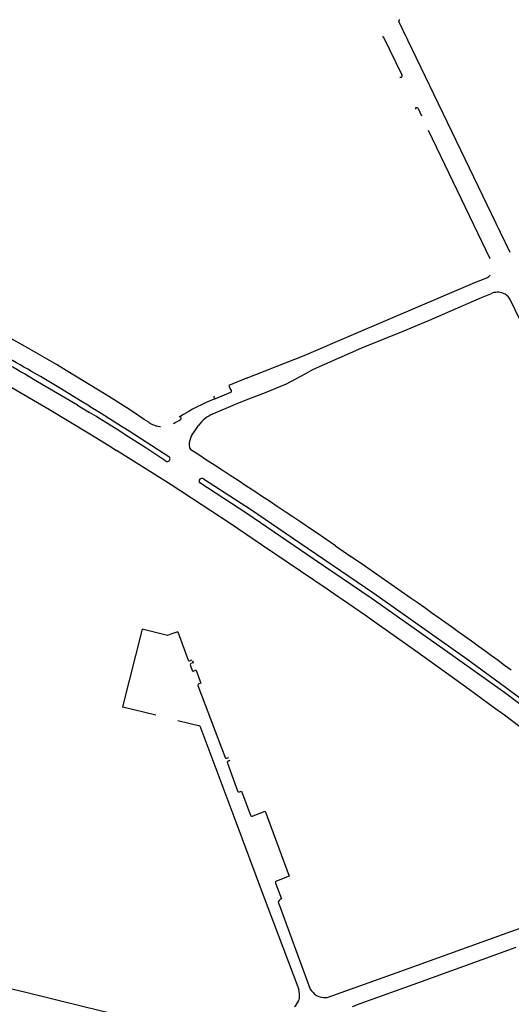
# Model space of a CAD drawing. Extents: x 148869 to 161638, y 453607 to 469810.
# Tile 918 of 1056: x 159121.2 to 159123.01, y 459855.86 to 459859.49. Entities that reach past the tile are written whole.
import ezdxf

# ---------------------------------------------------------------- set-up
doc = ezdxf.new("R2010")
doc.units = 0
doc.layers.add('LKI_V01_KANTRIJWEG', color=252, linetype='CONTINUOUS')

msp = doc.modelspace()

# ---------------------------------------------------------------- linework, layer by layer
at = {"layer": 'LKI_V01_KANTRIJWEG'}
for p, q in [((159122.6042, 459859.2852), (159122.5368, 459859.4245)), ((159122.6042, 459859.2852), (159122.5368, 459859.4245)), ((159122.6631, 459859.1634), (159122.6754, 459859.1363)), ((159122.6631, 459859.1634), (159122.6754, 459859.1363)), ((159122.929, 459858.6088), (159122.7019, 459859.0815)), ((159122.929, 459858.6088), (159122.7019, 459859.0815)), ((159122.8726, 459858.5218), (159122.9169, 459858.5394)), ((159122.8726, 459858.5218), (159122.9169, 459858.5394)), ((159122.8968, 459858.4658), (159122.9339, 459858.4814)), ((159122.8968, 459858.4658), (159122.9339, 459858.4814)), ((159121.2619, 459858.1561), (159121.2275, 459858.1762)), ((159121.2619, 459858.1561), (159121.2275, 459858.1762)), ((159121.2721, 459858.1749), (159121.239, 459858.1937)), ((159121.2721, 459858.1749), (159121.239, 459858.1937)), ((159121.5137, 459858.1079), (159121.3668, 459858.1974)), ((159121.5137, 459858.1079), (159121.3668, 459858.1974)), ((159122.0311, 459858.1689), (159121.9664, 459858.1417)), ((159122.0311, 459858.1689), (159121.9664, 459858.1417)), ((159121.9664, 459858.1417), (159121.9727, 459858.1269)), ((159121.9664, 459858.1417), (159121.9727, 459858.1269)), ((159122.1016, 459858.1164), (159122.1788, 459858.1487)), ((159122.1016, 459858.1164), (159122.1788, 459858.1487)), ((159121.5433, 459858.0896), (159121.5137, 459858.1079)), ((159121.5433, 459858.0896), (159121.5137, 459858.1079)), ((159121.6036, 459858.0508), (159121.5433, 459858.0896)), ((159121.6036, 459858.0508), (159121.5433, 459858.0896)), ((159121.9177, 459858.094), (159121.9735, 459858.1173)), ((159121.9177, 459858.094), (159121.9735, 459858.1173)), ((159122.0304, 459858.0887), (159122.1016, 459858.1164)), ((159122.0304, 459858.0887), (159122.1016, 459858.1164)), ((159121.4087, 459858.0691), (159121.4525, 459858.0421)), ((159121.4087, 459858.0691), (159121.4525, 459858.0421)), ((159121.4527, 459858.066), (159121.4197, 459858.0861)), ((159121.4527, 459858.066), (159121.4197, 459858.0861)), ((159121.5607, 459857.9761), (159121.4867, 459858.0223)), ((159121.5607, 459857.9761), (159121.4867, 459858.0223)), ((159121.6075, 459858.0485), (159121.6036, 459858.0508)), ((159121.6075, 459858.0485), (159121.6036, 459858.0508)), ((159121.6544, 459858.0172), (159121.6075, 459858.0485)), ((159121.6544, 459858.0172), (159121.6075, 459858.0485)), ((159121.6711, 459858.0065), (159121.6544, 459858.0172)), ((159121.6711, 459858.0065), (159121.6544, 459858.0172)), ((159121.5713, 459857.9924), (159121.5993, 459857.9746)), ((159121.5713, 459857.9924), (159121.5993, 459857.9746)), ((159121.8291, 459857.9565), (159121.8543, 459857.9941)), ((159121.8291, 459857.9565), (159121.8543, 459857.9941)), ((159121.5885, 459857.9582), (159121.5607, 459857.9761)), ((159121.5885, 459857.9582), (159121.5607, 459857.9761)), ((159121.5993, 459857.9746), (159121.7445, 459857.8806)), ((159121.5993, 459857.9746), (159121.7445, 459857.8806)), ((159121.5244, 459857.9206), (159121.5526, 459857.9029)), ((159121.5244, 459857.9206), (159121.5526, 459857.9029)), ((159121.8205, 459857.9218), (159121.8216, 459857.9119)), ((159121.8205, 459857.9218), (159121.8216, 459857.9119)), ((159121.6772, 459857.8245), (159121.5526, 459857.9029)), ((159121.6772, 459857.8245), (159121.5526, 459857.9029)), ((159121.7533, 459857.7756), (159121.6772, 459857.8245)), ((159121.7533, 459857.7756), (159121.6772, 459857.8245)), ((159122.3587, 459857.5508), (159122.2884, 459857.6)), ((159122.3587, 459857.5508), (159122.2884, 459857.6)), ((159122.1813, 459857.4906), (159122.087, 459857.5547)), ((159122.1813, 459857.4906), (159122.087, 459857.5547)), ((159122.3587, 459857.5508), (159122.4157, 459857.5118)), ((159122.3587, 459857.5508), (159122.4157, 459857.5118)), ((159122.3279, 459857.3915), (159122.1813, 459857.4906)), ((159122.3279, 459857.3915), (159122.1813, 459857.4906)), ((159122.3692, 459857.3633), (159122.3279, 459857.3915)), ((159122.3692, 459857.3633), (159122.3279, 459857.3915)), ((159122.3832, 459857.3537), (159122.3692, 459857.3633)), ((159122.3832, 459857.3537), (159122.3692, 459857.3633)), ((159122.646, 459857.1687), (159122.4825, 459857.2852)), ((159122.646, 459857.1687), (159122.4825, 459857.2852)), ((159121.7785, 459857.2342), (159121.7526, 459857.2252)), ((159121.7785, 459857.2342), (159121.7526, 459857.2252)), ((159121.7785, 459857.2342), (159121.8167, 459857.1303)), ((159121.7785, 459857.2342), (159121.8167, 459857.1303)), ((159122.7373, 459857.1044), (159122.646, 459857.1687)), ((159122.7373, 459857.1044), (159122.646, 459857.1687)), ((159121.8217, 459857.1276), (159121.8308, 459857.131)), ((159121.8217, 459857.1276), (159121.8308, 459857.131)), ((159121.8242, 459857.1121), (159121.8316, 459857.0914)), ((159121.8242, 459857.1121), (159121.8316, 459857.0914)), ((159121.8349, 459857.12), (159121.8266, 459857.1171)), ((159121.8349, 459857.12), (159121.8266, 459857.1171)), ((159121.832, 459857.1277), (159121.8349, 459857.12)), ((159121.832, 459857.1277), (159121.8349, 459857.12)), ((159121.8355, 459857.0899), (159121.8448, 459857.0938)), ((159121.8355, 459857.0899), (159121.8448, 459857.0938)), ((159121.8448, 459857.0938), (159121.8479, 459857.0857)), ((159121.8448, 459857.0938), (159121.8479, 459857.0857)), ((159121.8479, 459857.0857), (159121.8545, 459857.0682)), ((159121.8479, 459857.0857), (159121.8545, 459857.0682)), ((159121.8545, 459857.0682), (159121.8597, 459857.0545)), ((159121.8545, 459857.0682), (159121.8597, 459857.0545)), ((159121.8634, 459857.0447), (159121.8558, 459857.0427)), ((159121.8634, 459857.0447), (159121.8558, 459857.0427)), ((159121.8597, 459857.0545), (159121.8634, 459857.0447)), ((159121.8597, 459857.0545), (159121.8634, 459857.0447)), ((159121.8522, 459857.0359), (159121.9522, 459856.7716)), ((159121.8522, 459857.0359), (159121.9522, 459856.7716)), ((159121.5759, 459856.957), (159121.5746, 459856.9573)), ((159121.5759, 459856.957), (159121.5746, 459856.9573)), ((159121.6973, 459856.9275), (159121.5759, 459856.957)), ((159121.6973, 459856.9275), (159121.5759, 459856.957)), ((159121.7788, 459856.9077), (159121.8595, 459856.8876)), ((159121.7788, 459856.9077), (159121.8595, 459856.8876)), ((159121.8595, 459856.8876), (159121.9841, 459856.5541)), ((159121.8595, 459856.8876), (159121.9841, 459856.5541)), ((159121.9584, 459856.7689), (159121.9656, 459856.7716)), ((159121.9584, 459856.7689), (159121.9656, 459856.7716)), ((159121.9606, 459856.7498), (159121.9975, 459856.6482)), ((159121.9606, 459856.7498), (159121.9975, 459856.6482)), ((159121.9699, 459856.7601), (159121.963, 459856.7575)), ((159121.9699, 459856.7601), (159121.963, 459856.7575)), ((159122.0055, 459856.6448), (159122.0123, 459856.6473)), ((159122.0055, 459856.6448), (159122.0123, 459856.6473)), ((159122.0123, 459856.6473), (159122.0435, 459856.5643)), ((159122.0123, 459856.6473), (159122.0435, 459856.5643)), ((159121.9841, 459856.5541), (159121.9916, 459856.534)), ((159121.9841, 459856.5541), (159121.9916, 459856.534)), ((159122.0435, 459856.5643), (159122.0457, 459856.5585)), ((159122.0435, 459856.5643), (159122.0457, 459856.5585)), ((159122.138, 459856.3082), (159122.1601, 459856.2502)), ((159122.138, 459856.3082), (159122.1601, 459856.2502)), ((159122.1601, 459856.2502), (159122.157, 459856.2491)), ((159122.1601, 459856.2502), (159122.157, 459856.2491)), ((159122.261, 459855.9312), (159122.266, 459855.9175)), ((159122.261, 459855.9312), (159122.266, 459855.9175))]:
    msp.add_line(p, q, dxfattribs=at)
for points in [[(159123.0028, 459858.6325), (159122.9663, 459858.7065), (159122.5926, 459859.4837)], [(159123.0028, 459858.6325), (159122.9663, 459858.7065), (159122.5926, 459859.4837)], [(159122.0311, 459858.1689), (159122.243, 459858.2532), (159122.427, 459858.3312), (159122.8726, 459858.5218)], [(159122.0311, 459858.1689), (159122.243, 459858.2532), (159122.427, 459858.3312), (159122.8726, 459858.5218)], [(159122.6081, 459858.3418), (159122.7049, 459858.3827), (159122.8968, 459858.4658)], [(159122.6081, 459858.3418), (159122.7049, 459858.3827), (159122.8968, 459858.4658)], [(159123.2376, 459857.9726), (159123.1712, 459858.111), (159123.0025, 459858.4592)], [(159123.2376, 459857.9726), (159123.1712, 459858.111), (159123.0025, 459858.4592)], [(159121.3668, 459858.1974), (159121.3309, 459858.2189), (159121.2161, 459858.2855), (159121.0982, 459858.3515)], [(159121.3668, 459858.1974), (159121.3309, 459858.2189), (159121.2161, 459858.2855), (159121.0982, 459858.3515)], [(159122.1788, 459858.1487), (159122.2479, 459858.1856), (159122.2779, 459858.2025), (159122.4562, 459858.2805), (159122.6081, 459858.3418)], [(159122.1788, 459858.1487), (159122.2479, 459858.1856), (159122.2779, 459858.2025), (159122.4562, 459858.2805), (159122.6081, 459858.3418)], [(159120.9831, 459858.2376), (159121.1159, 459858.1637), (159121.1818, 459858.126), (159121.3054, 459858.0537), (159121.4546, 459857.9636), (159121.5244, 459857.9206)], [(159120.9831, 459858.2376), (159121.1159, 459858.1637), (159121.1818, 459858.126), (159121.3054, 459858.0537), (159121.4546, 459857.9636), (159121.5244, 459857.9206)], [(159121.4197, 459858.0861), (159121.346, 459858.1306), (159121.2721, 459858.1749)], [(159121.4197, 459858.0861), (159121.346, 459858.1306), (159121.2721, 459858.1749)], [(159121.4087, 459858.0691), (159121.3353, 459858.1126), (159121.2619, 459858.1561)], [(159121.4087, 459858.0691), (159121.3353, 459858.1126), (159121.2619, 459858.1561)], [(159121.4527, 459858.066), (159121.4955, 459858.0403), (159121.5713, 459857.9924)], [(159121.4527, 459858.066), (159121.4955, 459858.0403), (159121.5713, 459857.9924)], [(159121.9075, 459858.0371), (159121.991, 459858.0727), (159122.0304, 459858.0887)], [(159121.9075, 459858.0371), (159121.991, 459858.0727), (159122.0304, 459858.0887)], [(159121.7145, 459857.9901), (159121.7121, 459857.9901), (159121.7001, 459857.9927)], [(159121.7145, 459857.9901), (159121.7121, 459857.9901), (159121.7001, 459857.9927)], [(159121.734, 459857.8637), (159121.66, 459857.9124), (159121.5885, 459857.9582)], [(159121.734, 459857.8637), (159121.66, 459857.9124), (159121.5885, 459857.9582)], [(159122.087, 459857.5547), (159121.9712, 459857.6339), (159121.8636, 459857.7033), (159121.7533, 459857.7756)], [(159122.087, 459857.5547), (159121.9712, 459857.6339), (159121.8636, 459857.7033), (159121.7533, 459857.7756)], [(159123.2988, 459856.772), (159122.9826, 459857.0091), (159122.7534, 459857.1727), (159122.491, 459857.3578), (159122.281, 459857.5013), (159122.032, 459857.6701), (159121.8589, 459857.7831)], [(159123.2988, 459856.772), (159122.9826, 459857.0091), (159122.7534, 459857.1727), (159122.491, 459857.3578), (159122.281, 459857.5013), (159122.032, 459857.6701), (159121.8589, 459857.7831)], [(159123.3211, 459856.78), (159123.2691, 459856.8184), (159122.9849, 459857.0296), (159122.8426, 459857.133), (159122.5004, 459857.3759), (159122.1968, 459857.5814), (159122.0497, 459857.6827), (159121.8724, 459857.7975)], [(159123.3211, 459856.78), (159123.2691, 459856.8184), (159122.9849, 459857.0296), (159122.8426, 459857.133), (159122.5004, 459857.3759), (159122.1968, 459857.5814), (159122.0497, 459857.6827), (159121.8724, 459857.7975)], [(159122.4825, 459857.2852), (159122.4736, 459857.2922), (159122.3832, 459857.3537)], [(159122.4825, 459857.2852), (159122.4736, 459857.2922), (159122.3832, 459857.3537)], [(159121.7526, 459857.2252), (159121.7406, 459857.2211), (159121.6465, 459857.2441), (159121.5746, 459856.9573)], [(159121.7526, 459857.2252), (159121.7406, 459857.2211), (159121.6465, 459857.2441), (159121.5746, 459856.9573)], [(159122.9452, 459856.9533), (159122.852, 459857.0216), (159122.7373, 459857.1044)], [(159122.9452, 459856.9533), (159122.852, 459857.0216), (159122.7373, 459857.1044)], [(159123.0636, 459856.8644), (159122.9818, 459856.9272), (159122.9452, 459856.9533)], [(159123.0636, 459856.8644), (159122.9818, 459856.9272), (159122.9452, 459856.9533)], [(159122.0554, 459856.5565), (159122.1002, 459856.5732), (159122.1886, 459856.3333), (159122.1411, 459856.3159)], [(159122.0554, 459856.5565), (159122.1002, 459856.5732), (159122.1886, 459856.3333), (159122.1411, 459856.3159)], [(159121.9916, 459856.534), (159122.0888, 459856.274), (159122.2239, 459855.9163)], [(159121.9916, 459856.534), (159122.0888, 459856.274), (159122.2239, 459855.9163)], [(159122.1482, 459856.2373), (159122.1485, 459856.2352), (159122.261, 459855.9312)], [(159122.1482, 459856.2373), (159122.1485, 459856.2352), (159122.261, 459855.9312)], [(159122.3237, 459855.8868), (159122.3288, 459855.8872), (159122.5867, 459855.9782), (159122.9738, 459856.1192), (159123.1936, 459856.1976)], [(159122.3237, 459855.8868), (159122.3288, 459855.8872), (159122.5867, 459855.9782), (159122.9738, 459856.1192), (159123.1936, 459856.1976)], [(159122.4216, 459855.8535), (159122.4497, 459855.8651), (159122.6624, 459855.9413), (159123.0242, 459856.0719)], [(159122.4216, 459855.8535), (159122.4497, 459855.8651), (159122.6624, 459855.9413), (159123.0242, 459856.0719)], [(159121.5682, 459855.8195), (159121.4317, 459855.8525), (159121.2186, 459855.9049), (159120.9831, 459855.9601)], [(159121.5682, 459855.8195), (159121.4317, 459855.8525), (159121.2186, 459855.9049), (159120.9831, 459855.9601)]]:
    msp.add_lwpolyline(points, dxfattribs=at)
for centre, radius, start, end in [((159122.5974, 459859.4858), 0.00528, 167.17, 185.2019), ((159122.5974, 459859.4858), 0.00528, 167.17, 185.2019), ((159122.5972, 459859.4859), 0.00516, 186.5815, 205.0236), ((159122.5972, 459859.4859), 0.00516, 186.5815, 205.0236), ((159122.5977, 459859.4856), 0.00562, 145.5127, 165.9795), ((159122.5977, 459859.4856), 0.00562, 145.5127, 165.9795), ((159122.5974, 459859.4859), 0.00522, 125.0388, 147.0001), ((159122.5974, 459859.4859), 0.00522, 125.0388, 147.0001), ((159122.5319, 459859.4238), 0.00389, 64.1182, 81.747), ((159122.5319, 459859.4238), 0.00389, 64.1182, 81.747), ((159122.5321, 459859.4233), 0.00428, 53.0218, 69.1474), ((159122.5321, 459859.4233), 0.00428, 53.0218, 69.1474), ((159122.5312, 459859.4217), 0.00612, 40.8047, 55.4397), ((159122.5312, 459859.4217), 0.00612, 40.8047, 55.4397), ((159122.5318, 459859.4217), 0.00571, 28.5444, 44.1618), ((159122.5318, 459859.4217), 0.00571, 28.5444, 44.1618), ((159122.5992, 459859.283), 0.00482, 221.5589, 261.5806), ((159122.5992, 459859.283), 0.00482, 221.5589, 261.5806), ((159122.5993, 459859.2831), 0.00491, 260.902, 300.0809), ((159122.5993, 459859.2831), 0.00491, 260.902, 300.0809), ((159122.5992, 459859.2834), 0.00513, 298.9866, 339.8455), ((159122.5992, 459859.2834), 0.00513, 298.9866, 339.8455), ((159122.5992, 459859.2836), 0.00525, 337.9624, 17.8783), ((159122.5992, 459859.2836), 0.00525, 337.9624, 17.8783), ((159122.6579, 459859.161), 0.00468, 141.4526, 179.4169), ((159122.6579, 459859.161), 0.00468, 141.4526, 179.4169), ((159122.6581, 459859.161), 0.00484, 106.3564, 143.1051), ((159122.6581, 459859.161), 0.00484, 106.3564, 143.1051), ((159122.6584, 459859.1601), 0.00574, 70.7234, 106.339), ((159122.6584, 459859.1601), 0.00574, 70.7234, 106.339), ((159122.6584, 459859.1602), 0.00566, 34.5773, 70.7036), ((159122.6584, 459859.1602), 0.00566, 34.5773, 70.7036), ((159122.8987, 459858.5774), 0.0421, 295.5464, 316.7585), ((159122.8987, 459858.5774), 0.0421, 295.5464, 316.7585), ((159122.956, 459858.4269), 0.0588, 91.2024, 112.102), ((159122.956, 459858.4269), 0.0588, 91.2024, 112.102), ((159122.956, 459858.4276), 0.0581, 70.0132, 91.168), ((159122.956, 459858.4276), 0.0581, 70.0132, 91.168), ((159122.9593, 459858.4363), 0.0488, 48.9682, 70.1557), ((159122.9593, 459858.4363), 0.0488, 48.9682, 70.1557), ((159122.9597, 459858.4364), 0.0485, 27.9656, 49.2339), ((159122.9597, 459858.4364), 0.0485, 27.9656, 49.2339), ((159116.8306, 459850.6931), 8.7001, 59.55595, 61.24284), ((159116.8306, 459850.6931), 8.7001, 59.55595, 61.24284), ((159116.6353, 459850.3195), 9.1003, 59.69389, 61.35466), ((159116.6353, 459850.3195), 9.1003, 59.69389, 61.35466), ((159121.9715, 459858.1219), 0.00505, 292.968, 76.3706), ((159121.9715, 459858.1219), 0.00505, 292.968, 76.3706), ((159122.2138, 459857.3465), 0.804, 111.6145, 122.3407), ((159122.2138, 459857.3465), 0.804, 111.6145, 122.3407), ((159121.9155, 459858.0984), 0.00487, 109.438, 296.0464), ((159121.9155, 459858.0984), 0.00487, 109.438, 296.0464), ((159117.1043, 459850.4692), 8.7324, 59.87721, 60.13631), ((159117.1043, 459850.4692), 8.7324, 59.87721, 60.13631), ((159121.7131, 459858.1187), 0.1264, 292.6509, 306.9383), ((159121.7131, 459858.1187), 0.1264, 292.6509, 306.9383), ((159121.786, 459858.0215), 0.00487, 308.2353, 118.2928), ((159121.786, 459858.0215), 0.00487, 308.2353, 118.2928), ((159121.9496, 459857.9305), 0.1146, 111.567, 146.2941), ((159121.9496, 459857.9305), 0.1146, 111.567, 146.2941), ((159121.7283, 459858.0896), 0.1009, 235.4494, 253.7529), ((159121.7283, 459858.0896), 0.1009, 235.4494, 253.7529), ((159121.8748, 459857.9266), 0.0546, 146.8586, 185.0534), ((159121.8748, 459857.9266), 0.0546, 146.8586, 185.0534), ((159121.8323, 459857.9142), 0.0109, 192.1061, 235.4318), ((159121.8323, 459857.9142), 0.0109, 192.1061, 235.4318), ((159121.7395, 459857.872), 0.00998, 236.5479, 59.8494), ((159121.7395, 459857.872), 0.00998, 236.5479, 59.8494), ((159101.9495, 459827.2978), 36.4951, 56.13036, 57.0001), ((159101.9495, 459827.2978), 36.4951, 56.13036, 57.0001), ((159121.8663, 459857.7879), 0.0115, 57.6159, 131.1559), ((159121.8663, 459857.7879), 0.0115, 57.6159, 131.1559), ((159121.8662, 459857.7899), 0.00998, 138.545, 222.57), ((159121.8662, 459857.7899), 0.00998, 138.545, 222.57), ((159116.7981, 459849.1964), 10.035, 54.58311, 55.95827), ((159116.7981, 459849.1964), 10.035, 54.58311, 55.95827), ((159107.4444, 459835.788), 26.3834, 53.85377, 54.90362), ((159107.4444, 459835.788), 26.3834, 53.85377, 54.90362), ((159121.8201, 459857.1307), 0.00347, 186.0878, 296.8354), ((159121.8201, 459857.1307), 0.00347, 186.0878, 296.8354), ((159121.8289, 459857.1129), 0.00479, 118.6008, 189.7393), ((159121.8289, 459857.1129), 0.00479, 118.6008, 189.7393), ((159121.8345, 459857.0931), 0.00338, 211.6822, 288.4217), ((159121.8345, 459857.0931), 0.00338, 211.6822, 288.4217), ((159121.8585, 459857.0369), 0.00633, 114.3127, 189.4375), ((159121.8585, 459857.0369), 0.00633, 114.3127, 189.4375), ((159121.9566, 459856.7731), 0.00462, 198.7947, 293.5028), ((159121.9566, 459856.7731), 0.00462, 198.7947, 293.5028), ((159121.9675, 459856.7518), 0.00723, 128.2774, 196.3304), ((159121.9675, 459856.7518), 0.00723, 128.2774, 196.3304), ((159122.0028, 459856.6495), 0.0054, 193.6737, 300.6397), ((159122.0028, 459856.6495), 0.0054, 193.6737, 300.6397), ((159122.0514, 459856.5616), 0.00652, 208.8405, 308.0187), ((159122.0514, 459856.5616), 0.00652, 208.8405, 308.0187), ((159122.1451, 459856.3099), 0.00723, 123.29, 193.2867), ((159122.1451, 459856.3099), 0.00723, 123.29, 193.2867), ((159122.1682, 459856.2316), 0.0208, 122.6803, 164.1414), ((159122.1682, 459856.2316), 0.0208, 122.6803, 164.1414), ((159122.1448, 459855.8949), 0.082, 352.8109, 15.0844), ((159122.1448, 459855.8949), 0.082, 352.8109, 15.0844), ((159122.3286, 459855.9565), 0.0738, 211.9591, 237.4943), ((159122.3286, 459855.9565), 0.0738, 211.9591, 237.4943), ((159122.1758, 459855.8924), 0.0506, 308.8647, 340.5946), ((159122.1758, 459855.8924), 0.0506, 308.8647, 340.5946), ((159122.1598, 459855.8982), 0.0676, 340.4354, 348.4711), ((159122.1598, 459855.8982), 0.0676, 340.4354, 348.4711), ((159122.3189, 459855.9482), 0.0616, 240.9794, 274.5225), ((159122.3189, 459855.9482), 0.0616, 240.9794, 274.5225)]:
    msp.add_arc(centre, radius, start, end, dxfattribs=at)

doc.saveas('drawing.dxf')
